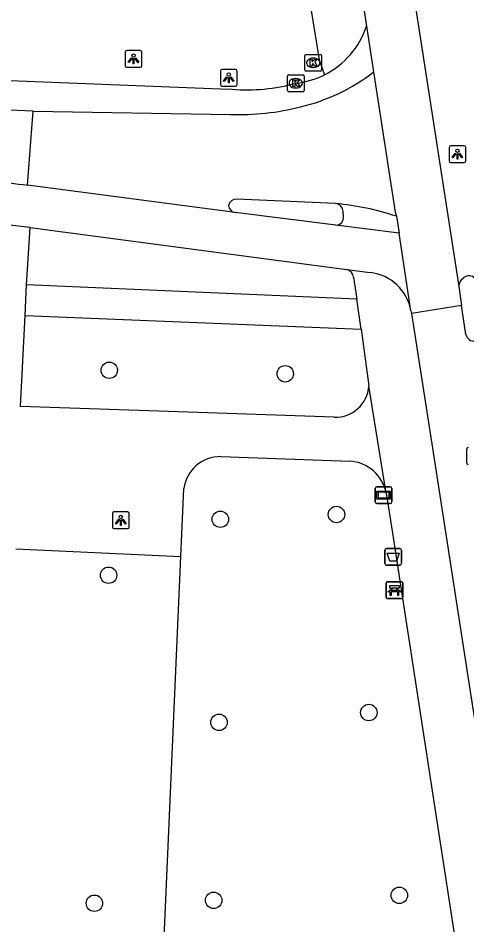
# Model space of a CAD drawing. Extents: x 160077 to 160945, y 386481 to 387498.
# Drawn here: x 160850.9 to 160877.6, y 386829.3 to 386883.3 of the extents above; entities that cross this region are included whole.
import ezdxf

# ---------------------------------------------------------------- set-up
doc = ezdxf.new("R2010")
doc.units = 0
for name, color, linetype in [('IMGEO_Afvalbak', 7, 'Continuous'), ('IMGEO_Bank', 7, 'Continuous'), ('IMGEO_Boom', 7, 'Continuous'), ('IMGEO_Brandkraan', 7, 'Continuous'), ('IMGEO_Fietspad_gesloten', 7, 'Continuous'), ('IMGEO_Kolk', 7, 'Continuous'), ('IMGEO_Lichtpunt', 7, 'Continuous'), ('IMGEO_Rijbaan_lokaal_gesloten', 7, 'Continuous'), ('IMGEO_Verklikker', 7, 'Continuous'), ('IMGEO_Voetpad_open', 7, 'Continuous')]:
    doc.layers.add(name, color=color, linetype=linetype)

msp = doc.modelspace()

# ---------------------------------------------------------------- linework, layer by layer
at = {"layer": 'IMGEO_Afvalbak'}
for p, q in [((160872.757, 386850.84), (160872.757, 386851.64)), ((160872.757, 386851.64), (160872.757, 386850.84)), ((160872.857, 386851.74), (160873.647, 386851.74)), ((160873.647, 386851.74), (160872.857, 386851.74)), ((160873.747, 386851.64), (160873.747, 386850.84)), ((160873.747, 386850.84), (160873.747, 386851.64)), ((160873.647, 386850.74), (160872.857, 386850.74)), ((160872.857, 386850.74), (160873.647, 386850.74))]:
    msp.add_line(p, q, dxfattribs=at)
msp.add_lwpolyline([(160872.9, 386851.454), (160873.604, 386851.454), (160873.455, 386850.984), (160873.049, 386850.984), (160872.9, 386851.454)], dxfattribs=at)
for centre, start, end in [((160872.857, 386851.64), 90, 180), ((160872.857, 386851.64), 90, 180), ((160873.647, 386851.64), 0, 90), ((160873.647, 386851.64), 360, 90), ((160872.857, 386850.84), 180, 270), ((160872.857, 386850.84), 180, 270), ((160873.647, 386850.84), 270, 0), ((160873.647, 386850.84), 270, 0)]:
    msp.add_arc(centre, 0.1, start, end, dxfattribs=at)
at = {"layer": 'IMGEO_Bank'}
for p, q in [((160872.827, 386848.831), (160872.827, 386849.672)), ((160872.827, 386849.672), (160872.827, 386848.831)), ((160872.902, 386849.756), (160873.743, 386849.756)), ((160873.743, 386849.756), (160872.902, 386849.756)), ((160873.827, 386849.681), (160873.827, 386848.84)), ((160873.827, 386848.84), (160873.827, 386849.681)), ((160873.524, 386849.154), (160873.131, 386849.154)), ((160873.136, 386849.262), (160873.136, 386849.368)), ((160873.18, 386849.368), (160873.18, 386849.262)), ((160873.468, 386849.374), (160873.186, 386849.374)), ((160873.186, 386849.256), (160873.468, 386849.256)), ((160873.474, 386849.262), (160873.474, 386849.368)), ((160873.518, 386849.368), (160873.518, 386849.262)), ((160873.752, 386848.756), (160872.911, 386848.756)), ((160872.911, 386848.756), (160873.752, 386848.756))]:
    msp.add_line(p, q, dxfattribs=at)
for points in [[(160873.13, 386849.374), (160873.044, 386849.374), (160873.044, 386849.535), (160873.607, 386849.535), (160873.607, 386849.374), (160873.524, 386849.374)], [(160873.074, 386849.154), (160872.932, 386849.154), (160873.044, 386849.256), (160873.13, 386849.256)], [(160873.124, 386849.147), (160873.124, 386848.94), (160873.081, 386848.94), (160873.081, 386849.147)], [(160873.524, 386849.256), (160873.607, 386849.256), (160873.719, 386849.154), (160873.58, 386849.154)], [(160873.574, 386849.147), (160873.574, 386848.94), (160873.53, 386848.94), (160873.53, 386849.147)]]:
    msp.add_lwpolyline(points, dxfattribs=at)
for centre, radius, start, end in [((160872.905, 386849.678), 0.0779, 92.4484, 184.2845), ((160872.905, 386849.678), 0.0779, 92.4484, 184.2845), ((160873.749, 386849.678), 0.0779, 2.4484, 94.2845), ((160873.749, 386849.678), 0.0779, 2.4484, 94.2845), ((160873.074, 386849.147), 0.00671, 2.8957, 87.1043), ((160873.131, 386849.147), 0.00671, 92.8957, 177.1043), ((160873.129, 386849.367), 0.00671, 2.8957, 87.1043), ((160873.129, 386849.263), 0.00671, 272.8957, 357.1043), ((160873.186, 386849.367), 0.00671, 92.8957, 177.1043), ((160873.186, 386849.263), 0.00671, 182.8957, 267.1043), ((160873.468, 386849.367), 0.00671, 2.8957, 87.1043), ((160873.468, 386849.263), 0.00671, 272.8957, 357.1043), ((160873.525, 386849.367), 0.00671, 92.8957, 177.1043), ((160873.525, 386849.263), 0.00671, 182.8957, 267.1043), ((160873.523, 386849.147), 0.00671, 2.8957, 87.1043), ((160873.58, 386849.147), 0.00671, 92.8957, 177.1043), ((160872.905, 386848.834), 0.0779, 182.4484, 274.2845), ((160872.905, 386848.834), 0.0779, 182.4484, 274.2845), ((160873.749, 386848.834), 0.0779, 272.4484, 4.2845), ((160873.749, 386848.834), 0.0779, 272.4484, 4.2845)]:
    msp.add_arc(centre, radius, start, end, dxfattribs=at)
at = {"layer": 'IMGEO_Boom'}
for centre in [(160856.352, 386862.35), (160866.827, 386862.14), (160862.963, 386853.477), (160869.878, 386853.76), (160856.311, 386850.144), (160871.804, 386841.967), (160862.885, 386841.381), (160855.468, 386830.611), (160862.564, 386830.785), (160873.618, 386831.083)]:
    msp.add_circle(centre, 0.489, dxfattribs=at)
at = {"layer": 'IMGEO_Brandkraan'}
msp.add_line((160877.638, 386856.822), (160877.638, 386857.674), dxfattribs=at)
msp.add_lwpolyline([(160877.638, 386856.822), (160877.638, 386857.674)], dxfattribs=at)
for centre, start, end in [((160877.715, 386857.672), 91.552, 178.448), ((160877.715, 386857.672), 91.552, 178.448), ((160877.715, 386856.824), 181.552, 268.448), ((160877.715, 386856.824), 181.552, 268.448)]:
    msp.add_arc(centre, 0.0765, start, end, dxfattribs=at)
at = {"layer": 'IMGEO_Fietspad_gesloten'}
for points in [[(160866.551, 386915.472), (160870.544, 386890.065), (160871.663, 386882.85)], [(160873.441, 386871.522), (160873.613, 386870.52)], [(160877.152, 386867.333), (160877.321, 386866.217)], [(160877.321, 386866.217), (160874.337, 386865.738)], [(160877.584, 386864.482), (160877.321, 386866.217)], [(160874.313, 386865.894), (160874.337, 386865.738)], [(160874.337, 386865.738), (160875.587, 386857.71), (160893.595, 386741.462), (160905.557, 386665.372)]]:
    msp.add_lwpolyline(points, dxfattribs=at)
msp.add_arc((160878.073, 386864.583), 0.499, 191.7048, 277.3572, dxfattribs=at)
at = {"layer": 'IMGEO_Kolk'}
for p, q in [((160867.991, 386880.236), (160867.991, 386881.088)), ((160868.066, 386881.162), (160868.918, 386881.162)), ((160868.479, 386880.942), (160868.504, 386880.942)), ((160868.992, 386881.088), (160868.992, 386880.236)), ((160868.502, 386880.382), (160868.477, 386880.382)), ((160866.952, 386879.015), (160866.952, 386879.867)), ((160867.027, 386879.941), (160867.879, 386879.941)), ((160867.44, 386879.721), (160867.465, 386879.721)), ((160867.953, 386879.867), (160867.953, 386879.015)), ((160868.918, 386880.162), (160868.066, 386880.162)), ((160867.463, 386879.161), (160867.438, 386879.161)), ((160867.879, 386878.941), (160867.027, 386878.941))]:
    msp.add_line(p, q, dxfattribs=at)
for points in [[(160867.991, 386880.236), (160867.991, 386881.088)], [(160868.066, 386881.162), (160868.918, 386881.162)], [(160868.312, 386880.862), (160868.435, 386880.862), (160868.435, 386880.711), (160868.565, 386880.862), (160868.729, 386880.862), (160868.583, 386880.711), (160868.736, 386880.462), (160868.584, 386880.462), (160868.499, 386880.626), (160868.435, 386880.559), (160868.435, 386880.462), (160868.312, 386880.462), (160868.312, 386880.862)], [(160868.992, 386881.088), (160868.992, 386880.236)], [(160866.952, 386879.015), (160866.952, 386879.867)], [(160867.027, 386879.941), (160867.879, 386879.941)], [(160867.953, 386879.867), (160867.953, 386879.015)], [(160868.918, 386880.162), (160868.066, 386880.162)], [(160867.273, 386879.641), (160867.396, 386879.641), (160867.396, 386879.49), (160867.526, 386879.641), (160867.69, 386879.641), (160867.544, 386879.49), (160867.697, 386879.241), (160867.545, 386879.241), (160867.46, 386879.405), (160867.396, 386879.338), (160867.396, 386879.241), (160867.273, 386879.241), (160867.273, 386879.641)], [(160867.879, 386878.941), (160867.027, 386878.941)]]:
    msp.add_lwpolyline(points, dxfattribs=at)
for centre, start, end in [((160868.068, 386881.086), 91.552, 178.448), ((160868.068, 386881.086), 91.552, 178.448), ((160868.916, 386881.086), 1.552, 88.448), ((160868.916, 386881.086), 1.552, 88.448), ((160868.068, 386880.238), 181.552, 268.448), ((160868.068, 386880.238), 181.552, 268.448), ((160868.916, 386880.238), 271.552, 358.448), ((160868.916, 386880.238), 271.552, 358.448), ((160867.029, 386879.865), 91.552, 178.448), ((160867.029, 386879.865), 91.552, 178.448), ((160867.877, 386879.865), 1.552, 88.448), ((160867.877, 386879.865), 1.552, 88.448), ((160867.029, 386879.017), 181.552, 268.448), ((160867.029, 386879.017), 181.552, 268.448), ((160867.877, 386879.017), 271.552, 358.448), ((160867.877, 386879.017), 271.552, 358.448)]:
    msp.add_arc(centre, 0.0765, start, end, dxfattribs=at)
for centre, major_axis, ratio, start_param, end_param in [((160868.478, 386880.662), (-0.387, 0.002), 0.722429, 4.712389, 7.853982), ((160868.503, 386880.662), (-0.39, 0.002), 0.717154, 1.570796, 4.712389), ((160867.439, 386879.441), (-0.387, 0.002), 0.722429, 4.712389, 7.853982), ((160867.464, 386879.441), (-0.39, 0.002), 0.717154, 1.570796, 4.712389)]:
    msp.add_ellipse(centre, major_axis=major_axis, ratio=ratio, start_param=start_param, end_param=end_param, dxfattribs=at)
at = {"layer": 'IMGEO_Lichtpunt'}
for p, q in [((160857.296, 386881.296), (160857.296, 386880.489)), ((160857.296, 386881.296), (160857.296, 386880.489)), ((160858.198, 386881.391), (160857.39, 386881.391)), ((160858.198, 386881.391), (160857.39, 386881.391)), ((160858.292, 386880.489), (160858.292, 386881.296)), ((160858.292, 386880.489), (160858.292, 386881.296)), ((160857.39, 386880.395), (160858.198, 386880.395)), ((160857.39, 386880.395), (160858.198, 386880.395)), ((160863.866, 386880.261), (160863.058, 386880.261)), ((160863.866, 386880.261), (160863.058, 386880.261)), ((160862.964, 386880.166), (160862.964, 386879.359)), ((160862.964, 386880.166), (160862.964, 386879.359)), ((160863.96, 386879.359), (160863.96, 386880.166)), ((160863.96, 386879.359), (160863.96, 386880.166)), ((160863.058, 386879.265), (160863.866, 386879.265)), ((160863.058, 386879.265), (160863.866, 386879.265)), ((160876.577, 386875.623), (160876.577, 386874.816)), ((160876.577, 386875.623), (160876.577, 386874.816)), ((160877.479, 386875.718), (160876.671, 386875.718)), ((160877.479, 386875.718), (160876.671, 386875.718)), ((160877.573, 386874.816), (160877.573, 386875.623)), ((160877.573, 386874.816), (160877.573, 386875.623)), ((160876.671, 386874.722), (160877.479, 386874.722)), ((160876.671, 386874.722), (160877.479, 386874.722)), ((160856.539, 386853.82), (160856.539, 386853.013)), ((160856.539, 386853.82), (160856.539, 386853.013)), ((160857.441, 386853.915), (160856.633, 386853.915)), ((160857.441, 386853.915), (160856.633, 386853.915)), ((160857.535, 386853.013), (160857.535, 386853.82)), ((160857.535, 386853.013), (160857.535, 386853.82)), ((160856.633, 386852.919), (160857.441, 386852.919)), ((160856.633, 386852.919), (160857.441, 386852.919))]:
    msp.add_line(p, q, dxfattribs=at)
for points in [[(160857.67, 386880.96), (160857.709, 386880.932), (160857.521, 386880.67), (160857.483, 386880.697), (160857.67, 386880.96)], [(160857.772, 386880.912), (160857.819, 386880.912), (160857.819, 386880.59), (160857.772, 386880.59), (160857.772, 386880.912)], [(160857.882, 386880.932), (160857.92, 386880.959), (160858.107, 386880.697), (160858.068, 386880.669), (160857.882, 386880.932)], [(160863.338, 386879.83), (160863.377, 386879.802), (160863.189, 386879.54), (160863.151, 386879.567), (160863.338, 386879.83)], [(160863.44, 386879.782), (160863.487, 386879.782), (160863.487, 386879.46), (160863.44, 386879.46), (160863.44, 386879.782)], [(160863.55, 386879.802), (160863.588, 386879.829), (160863.775, 386879.567), (160863.736, 386879.539), (160863.55, 386879.802)], [(160876.951, 386875.287), (160876.99, 386875.259), (160876.802, 386874.997), (160876.764, 386875.024), (160876.951, 386875.287)], [(160877.053, 386875.239), (160877.1, 386875.239), (160877.1, 386874.917), (160877.053, 386874.917), (160877.053, 386875.239)], [(160877.163, 386875.259), (160877.201, 386875.286), (160877.388, 386875.024), (160877.349, 386874.996), (160877.163, 386875.259)], [(160856.913, 386853.484), (160856.952, 386853.456), (160856.764, 386853.194), (160856.726, 386853.221), (160856.913, 386853.484)], [(160857.015, 386853.436), (160857.062, 386853.436), (160857.062, 386853.114), (160857.015, 386853.114), (160857.015, 386853.436)], [(160857.125, 386853.456), (160857.163, 386853.483), (160857.35, 386853.221), (160857.311, 386853.193), (160857.125, 386853.456)]]:
    msp.add_lwpolyline(points, dxfattribs=at)
for centre in [(160857.795, 386881.094), (160863.463, 386879.964), (160877.076, 386875.421), (160857.038, 386853.618)]:
    msp.add_circle(centre, 0.0994, dxfattribs=at)
for centre, start, end in [((160857.39, 386881.296), 90, 180), ((160857.39, 386881.296), 90, 180), ((160858.198, 386881.296), 0, 90), ((160858.198, 386881.296), 0, 90), ((160857.39, 386880.489), 180, 270), ((160857.39, 386880.489), 180, 270), ((160858.198, 386880.489), 270, 0), ((160858.198, 386880.489), 270, 360), ((160863.058, 386880.166), 90, 180), ((160863.058, 386880.166), 90, 180), ((160863.866, 386880.166), 0, 90), ((160863.866, 386880.166), 0, 90), ((160863.058, 386879.359), 180, 270), ((160863.058, 386879.359), 180, 270), ((160863.866, 386879.359), 270, 0), ((160863.866, 386879.359), 270, 360), ((160876.671, 386875.623), 90, 180), ((160876.671, 386875.623), 90, 180), ((160877.479, 386875.623), 0, 90), ((160877.479, 386875.623), 0, 90), ((160876.671, 386874.816), 180, 270), ((160876.671, 386874.816), 180, 270), ((160877.479, 386874.816), 270, 0), ((160877.479, 386874.816), 270, 360), ((160856.633, 386853.82), 90, 180), ((160856.633, 386853.82), 90, 180), ((160857.441, 386853.82), 0, 90), ((160857.441, 386853.82), 0, 90), ((160856.633, 386853.013), 180, 270), ((160856.633, 386853.013), 180, 270), ((160857.441, 386853.013), 270, 0), ((160857.441, 386853.013), 270, 360)]:
    msp.add_arc(centre, 0.0946, start, end, dxfattribs=at)
at = {"layer": 'IMGEO_Rijbaan_lokaal_gesloten'}
for points in [[(160874.286, 386885.926), (160877.152, 386867.333)], [(160871.663, 386882.85), (160872.077, 386880.116)], [(160851.814, 386877.783), (160748.715, 386882.113)], [(160846.162, 386879.773), (160846.402, 386879.771), (160862.969, 386879.116), (160863.663, 386879.082)], [(160872.077, 386880.116), (160873.361, 386871.77), (160873.441, 386871.522)], [(160851.493, 386873.373), (160851.814, 386877.783)], [(160851.814, 386877.783), (160863.542, 386877.585)], [(160863.838, 386871.738), (160851.493, 386873.373)], [(160851.651, 386870.846), (160850.233, 386871.015), (160848.582, 386871.284), (160845.662, 386872.384)], [(160869.826, 386872.275), (160869.792, 386872.277), (160863.936, 386872.537)], [(160869.844, 386870.989), (160863.838, 386871.738)], [(160851.651, 386870.846), (160870.491, 386868.358)], [(160873.613, 386870.52), (160869.844, 386870.989)], [(160874.313, 386865.894), (160873.613, 386870.52)], [(160870.491, 386868.358), (160871.884, 386868.171)], [(160877.295, 386867.735), (160877.455, 386867.87)]]:
    msp.add_lwpolyline(points, dxfattribs=at)
for centre, radius, start, end in [((160866.91, 386884.413), 5.004, 296.8537, 341.7975), ((160866.906, 386884.447), 5.036, 276.2413, 296.7219), ((160865.271, 386888.795), 11.029, 282.9459, 308.1039), ((160864.51, 386890.328), 11.278, 265.6939, 285.1283), ((160864.068, 386892.158), 14.583, 267.9339, 284.5937), ((160857.29, 386921.697), 48.67, 258.0634, 263.16), ((160863.917, 386872.063), 0.474, 87.7612, 168.3329), ((160863.949, 386872.226), 0.5, 187.6924, 257.1927), ((160868.401, 386856.378), 15.961, 71.5909, 84.8763), ((160871.567, 386865.399), 2.79, 10.215, 83.4849), ((160877.761, 386867.452), 0.518, 45.8916, 126.2062), ((160877.895, 386867.295), 0.743, 143.743, 177.0939)]:
    msp.add_arc(centre, radius, start, end, dxfattribs=at)
at = {"layer": 'IMGEO_Verklikker'}
for p, q in [((160872.288, 386855.415), (160873.078, 386855.415)), ((160873.078, 386855.415), (160872.288, 386855.415)), ((160872.188, 386854.515), (160872.188, 386855.315)), ((160872.188, 386855.315), (160872.188, 386854.515)), ((160873.178, 386855.315), (160873.178, 386854.515)), ((160873.178, 386854.515), (160873.178, 386855.315)), ((160873.078, 386854.415), (160872.288, 386854.415)), ((160872.288, 386854.415), (160873.078, 386854.415))]:
    msp.add_line(p, q, dxfattribs=at)
for points in [[(160872.289, 386855.147), (160873.077, 386855.147), (160873.077, 386854.683), (160872.289, 386854.683), (160872.289, 386855.147)], [(160872.354, 386855.082), (160872.354, 386854.748), (160873.012, 386854.748), (160873.012, 386855.082), (160872.354, 386855.082)]]:
    msp.add_lwpolyline(points, dxfattribs=at)
for centre, start, end in [((160872.288, 386855.315), 90, 180), ((160872.288, 386855.315), 90, 180), ((160873.078, 386855.315), 0, 90), ((160873.078, 386855.315), 360, 90), ((160872.288, 386854.515), 180, 270), ((160872.288, 386854.515), 180, 270), ((160873.078, 386854.515), 270, 0), ((160873.078, 386854.515), 270, 0)]:
    msp.add_arc(centre, 0.1, start, end, dxfattribs=at)
at = {"layer": 'IMGEO_Voetpad_open'}
for points in [[(160867.302, 386890.655), (160868.194, 386884.88), (160868.841, 386880.84), (160869.17, 386879.949)], [(160870.3, 386871.517), (160870.268, 386871.8)], [(160851.431, 386867.432), (160851.651, 386870.846)], [(160870.895, 386867.887), (160871.089, 386866.589)], [(160851.35, 386865.605), (160851.431, 386867.432)], [(160871.089, 386866.589), (160851.431, 386867.432)], [(160871.353, 386864.8), (160871.089, 386866.589)], [(160869.747, 386859.557), (160861.056, 386859.863), (160851.071, 386860.194), (160851.35, 386865.605)], [(160851.35, 386865.605), (160871.353, 386864.8)], [(160871.353, 386864.8), (160871.808, 386861.42)], [(160872.833, 386855.028), (160871.808, 386861.42)], [(160862.99, 386857.208), (160870.663, 386856.938)], [(160860.611, 386851.265), (160860.786, 386855.309)], [(160872.833, 386855.028), (160873.207, 386852.656), (160877.099, 386827.384)], [(160850.783, 386851.708), (160860.611, 386851.265)], [(160859.609, 386828.118), (160860.611, 386851.265)]]:
    msp.add_lwpolyline(points, dxfattribs=at)
for centre, radius, start, end in [((160869.777, 386871.786), 0.491, 1.5879, 84.2901), ((160869.833, 386871.459), 0.47, 271.2874, 7.0824), ((160870.323, 386867.805), 0.578, 8.173, 73.0696), ((160869.827, 386861.54), 1.985, 267.6978, 356.5249), ((160862.978, 386854.994), 2.214, 89.6787, 171.8187), ((160870.536, 386854.606), 2.336, 10.417, 86.8755)]:
    msp.add_arc(centre, radius, start, end, dxfattribs=at)

doc.saveas('drawing.dxf')
